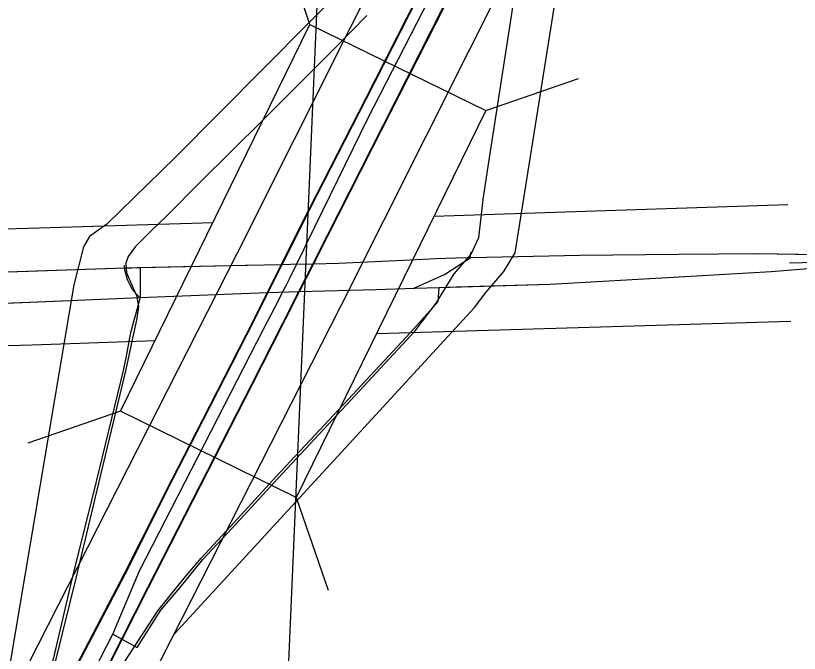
# Model space of a CAD drawing. Extents: x -132.8 to -73.3, y -60 to -26.
# Drawn here: x -119.0172 to -118.6137, y -48.272 to -47.944 of the extents above; entities that cross this region are included whole.
import ezdxf

# ---------------------------------------------------------------- set-up
doc = ezdxf.new("R2010")
doc.units = 0
for name, color, linetype in [('tdCoDivCarto', 7, 'Continuous'), ('tdCoInt', 7, 'Continuous'), ('tdCoIntCL', 7, 'Continuous'), ('tdCoIntRamp', 7, 'Continuous'), ('tdCoIntRte', 7, 'Continuous'), ('tdCoPriDiv', 7, 'Continuous'), ('tdCoPrimary', 7, 'Continuous'), ('tdCoPriNonDiv', 7, 'Continuous'), ('tdCoSectLine', 7, 'Continuous'), ('tdCoStrucNonDivPri', 7, 'Continuous')]:
    doc.layers.add(name, color=color, linetype=linetype)

msp = doc.modelspace()

# ---------------------------------------------------------------- linework, layer by layer
at = {"layer": 'tdCoDivCarto'}
for p, q in [((-118.79394, -47.90247), (-118.83675, -47.98677)), ((-118.83362, -48.01226), (-118.79663, -47.93951)), ((-118.83675, -47.98677), (-118.86584, -48.04374)), ((-118.85629, -48.05686), (-118.83362, -48.01226)), ((-118.86584, -48.04374), (-118.87266, -48.05731)), ((-118.87266, -48.05731), (-118.88009, -48.0721)), ((-118.86386, -48.07176), (-118.85629, -48.05686)), ((-118.63477, -48.06655), (-118.67598, -48.06688)), ((-118.54791, -48.06798), (-118.63477, -48.06655)), ((-118.82106, -48.07001), (-118.85105, -48.07148)), ((-118.80074, -48.06902), (-118.82106, -48.07001)), ((-118.79081, -48.06879), (-118.80074, -48.06902)), ((-118.78288, -48.0686), (-118.79081, -48.06879)), ((-118.78287, -48.0686), (-118.78288, -48.0686)), ((-118.72651, -48.06729), (-118.78287, -48.0686)), ((-118.67598, -48.06688), (-118.72651, -48.06729)), ((-118.61785, -48.07479), (-118.55107, -48.06942)), ((-118.61785, -48.07479), (-118.55107, -48.06942)), ((-118.96092, -48.07391), (-119.1412, -48.08)), ((-118.95735, -48.07379), (-118.96092, -48.07391)), ((-118.95462, -48.0737), (-118.95735, -48.07379)), ((-118.95307, -48.07367), (-118.95462, -48.0737)), ((-118.89883, -48.07251), (-118.95307, -48.07367)), ((-118.89883, -48.07251), (-118.95307, -48.07367)), ((-118.89807, -48.07249), (-118.89883, -48.07251)), ((-118.89807, -48.07249), (-118.89883, -48.07251)), ((-118.88009, -48.0721), (-118.89806, -48.07249)), ((-118.88009, -48.0721), (-118.88729, -48.08644)), ((-118.87561, -48.07201), (-118.88009, -48.0721)), ((-118.86386, -48.07176), (-118.87561, -48.07201)), ((-118.87107, -48.08595), (-118.86386, -48.07176)), ((-118.85105, -48.07148), (-118.86386, -48.07176)), ((-118.74199, -48.08204), (-118.67565, -48.0783)), ((-118.67565, -48.0783), (-118.6283, -48.07563)), ((-118.6283, -48.07563), (-118.61785, -48.07479)), ((-118.79917, -48.08377), (-118.74199, -48.08204)), ((-118.95306, -48.08898), (-118.89661, -48.08672)), ((-118.89661, -48.08672), (-118.88729, -48.08644)), ((-118.88729, -48.08644), (-118.89371, -48.09923)), ((-118.88729, -48.08644), (-118.87107, -48.08595)), ((-118.8781, -48.09978), (-118.87107, -48.08595)), ((-118.87107, -48.08595), (-118.83182, -48.08476)), ((-118.83182, -48.08476), (-118.81174, -48.08415)), ((-118.81174, -48.08415), (-118.79917, -48.08377)), ((-119.04852, -48.09289), (-118.98909, -48.09042)), ((-118.98909, -48.09042), (-118.98137, -48.09011)), ((-118.98137, -48.09011), (-118.95318, -48.08899)), ((-118.95318, -48.08899), (-118.95306, -48.08898)), ((-118.89457, -48.10089), (-118.92084, -48.15225)), ((-118.89527, -48.13359), (-118.87949, -48.10251)), ((-118.89371, -48.09923), (-118.89457, -48.10089)), ((-118.87949, -48.10251), (-118.8781, -48.09978)), ((-118.94879, -48.23815), (-118.89527, -48.13359)), ((-118.92084, -48.15225), (-118.93637, -48.18258)), ((-118.93637, -48.18258), (-118.96104, -48.23141)), ((-118.96104, -48.23141), (-118.99736, -48.30083)), ((-118.96214, -48.26456), (-118.94879, -48.23815)), ((-118.98398, -48.30775), (-118.96214, -48.26456)), ((-118.98398, -48.30775), (-118.96214, -48.26456))]:
    msp.add_line(p, q, dxfattribs=at)
for points in [[(-118.96214, -48.26456), (-118.94879, -48.23815), (-118.89527, -48.13359), (-118.87949, -48.10251), (-118.8781, -48.09978), (-118.87107, -48.08595), (-118.86386, -48.07176), (-118.85629, -48.05686), (-118.83362, -48.01226), (-118.79663, -47.93951), (-118.75194, -47.85303)], [(-118.96214, -48.26456), (-118.94879, -48.23815), (-118.89527, -48.13359), (-118.87949, -48.10251), (-118.8781, -48.09978), (-118.87107, -48.08595), (-118.86386, -48.07176), (-118.85629, -48.05686), (-118.83362, -48.01226), (-118.79663, -47.93951), (-118.75194, -47.85303)], [(-118.96214, -48.26456), (-118.94879, -48.23815), (-118.89527, -48.13359), (-118.87949, -48.10251), (-118.8781, -48.09978), (-118.87107, -48.08595), (-118.86386, -48.07176), (-118.85629, -48.05686), (-118.83362, -48.01226), (-118.79663, -47.93951), (-118.75194, -47.85303)], [(-118.79394, -47.90247), (-118.83675, -47.98677), (-118.86584, -48.04374), (-118.87266, -48.05731), (-118.88009, -48.0721), (-118.88729, -48.08644), (-118.89371, -48.09923), (-118.89457, -48.10089), (-118.92084, -48.15225), (-118.93637, -48.18258), (-118.96104, -48.23141), (-118.99736, -48.30083)], [(-118.79394, -47.90247), (-118.83675, -47.98677), (-118.86584, -48.04374), (-118.87266, -48.05731), (-118.88009, -48.0721), (-118.88729, -48.08644), (-118.89371, -48.09923), (-118.89457, -48.10089), (-118.92084, -48.15225), (-118.93637, -48.18258), (-118.96104, -48.23141), (-118.99736, -48.30083)], [(-118.79394, -47.90247), (-118.83675, -47.98677), (-118.86584, -48.04374), (-118.87266, -48.05731), (-118.88009, -48.0721), (-118.88729, -48.08644), (-118.89371, -48.09923), (-118.89457, -48.10089), (-118.92084, -48.15225), (-118.93637, -48.18258), (-118.96104, -48.23141), (-118.99736, -48.30083)], [(-118.52899, -48.06764), (-118.54791, -48.06798), (-118.63477, -48.06655), (-118.67599, -48.06688)], [(-118.52899, -48.06764), (-118.54791, -48.06798), (-118.63477, -48.06655), (-118.67598, -48.06688)], [(-118.52899, -48.06764), (-118.54791, -48.06798), (-118.63477, -48.06655), (-118.67598, -48.06688)], [(-118.79082, -48.06879), (-118.80074, -48.06902), (-118.82106, -48.07001), (-118.85105, -48.07148), (-118.86386, -48.07176), (-118.87562, -48.07201)], [(-118.79081, -48.06879), (-118.80074, -48.06902), (-118.82106, -48.07001), (-118.85105, -48.07148), (-118.86386, -48.07176), (-118.87561, -48.07201)], [(-118.79081, -48.06879), (-118.80074, -48.06902), (-118.82106, -48.07001), (-118.85105, -48.07148), (-118.86386, -48.07176), (-118.87561, -48.07201)], [(-118.78288, -48.0686), (-118.79082, -48.06879)], [(-118.78287, -48.0686), (-118.78288, -48.0686), (-118.79081, -48.06879)], [(-118.78287, -48.0686), (-118.78288, -48.0686), (-118.79081, -48.06879)], [(-118.67599, -48.06688), (-118.72651, -48.06729), (-118.78288, -48.0686)], [(-118.67598, -48.06688), (-118.72651, -48.06729), (-118.78287, -48.0686)], [(-118.67598, -48.06688), (-118.72651, -48.06729), (-118.78287, -48.0686)], [(-118.61785, -48.07479), (-118.55107, -48.06942)], [(-118.61785, -48.07479), (-118.55107, -48.06942)], [(-118.95735, -48.07379), (-118.96092, -48.07391), (-119.1412, -48.08), (-119.14451, -48.08011), (-119.1602, -48.08067)], [(-118.95735, -48.07379), (-118.96092, -48.07391), (-119.1412, -48.08), (-119.14451, -48.08011), (-119.1602, -48.08067)], [(-118.95735, -48.07379), (-118.96092, -48.07391), (-119.1412, -48.08), (-119.14451, -48.08011), (-119.1602, -48.08067)], [(-118.89883, -48.07251), (-118.95462, -48.0737), (-118.95735, -48.07379)], [(-118.95307, -48.07367), (-118.95462, -48.0737), (-118.95735, -48.07379)], [(-118.95307, -48.07367), (-118.95462, -48.0737), (-118.95735, -48.07379)], [(-118.89883, -48.07251), (-118.95307, -48.07367)], [(-118.89807, -48.07249), (-118.89883, -48.07251)], [(-118.89807, -48.07249), (-118.89883, -48.07251)], [(-118.87562, -48.07201), (-118.88009, -48.0721), (-118.89807, -48.07249)], [(-118.87561, -48.07201), (-118.88009, -48.0721), (-118.89806, -48.07249)], [(-118.87561, -48.07201), (-118.88009, -48.0721), (-118.89806, -48.07249)], [(-118.79917, -48.08377), (-118.74199, -48.08204), (-118.67565, -48.0783)], [(-118.79917, -48.08377), (-118.74199, -48.08204), (-118.67565, -48.0783)], [(-118.79043, -48.08351), (-118.74199, -48.08204), (-118.67565, -48.0783)], [(-118.67565, -48.0783), (-118.6283, -48.07563), (-118.61785, -48.07479)], [(-118.67565, -48.0783), (-118.6283, -48.07563), (-118.61785, -48.07479)], [(-118.67565, -48.0783), (-118.6283, -48.07563), (-118.61785, -48.07479)], [(-119.30679, -48.09934), (-119.25123, -48.09757), (-119.13829, -48.09437), (-119.04852, -48.09289), (-118.98909, -48.09042), (-118.98137, -48.09011), (-118.95318, -48.08899), (-118.95306, -48.08898), (-118.89661, -48.08672), (-118.88729, -48.08644), (-118.87107, -48.08595), (-118.83182, -48.08476)], [(-119.30679, -48.09934), (-119.25123, -48.09757), (-119.13829, -48.09437), (-119.04852, -48.09289), (-118.98909, -48.09042), (-118.98137, -48.09011), (-118.95318, -48.08899), (-118.95306, -48.08898), (-118.89661, -48.08672), (-118.88729, -48.08644), (-118.87107, -48.08595), (-118.83182, -48.08476)], [(-119.30679, -48.09934), (-119.25123, -48.09757), (-119.13829, -48.09437), (-119.04852, -48.09289), (-118.98909, -48.09042), (-118.98137, -48.09011), (-118.95318, -48.08899), (-118.95306, -48.08898), (-118.89661, -48.08672), (-118.88729, -48.08644), (-118.87107, -48.08595), (-118.83182, -48.08476)], [(-118.83182, -48.08476), (-118.81174, -48.08415), (-118.79917, -48.08377)], [(-118.83182, -48.08476), (-118.81174, -48.08415), (-118.79917, -48.08377)], [(-118.83182, -48.08476), (-118.81174, -48.08415), (-118.79917, -48.08377)], [(-118.79917, -48.08377), (-118.79043, -48.08351)], [(-118.98398, -48.30775), (-118.96214, -48.26456)], [(-118.98398, -48.30775), (-118.96214, -48.26456)]]:
    msp.add_lwpolyline(points, dxfattribs=at)
at = {"layer": 'tdCoInt'}
for points in [[(-119.90023, -49.35773), (-119.76581, -49.1489), (-119.69723, -49.06142), (-119.65286, -49.01212), (-119.38976, -48.77023), (-119.2893, -48.67967), (-119.21482, -48.60485), (-119.17274, -48.55488), (-119.1295, -48.49245), (-119.0674, -48.38881), (-118.90305, -48.06592), (-118.8155, -47.8914), (-118.34095, -46.96185)], [(-120.06756, -49.72955), (-119.8496, -49.38993), (-119.71668, -49.18344), (-119.65151, -49.10031), (-119.60988, -49.05406), (-119.34887, -48.81415), (-119.24837, -48.72356), (-119.1703, -48.64513), (-119.12502, -48.59137), (-119.07921, -48.52523), (-119.01471, -48.41758), (-118.84941, -48.09282), (-118.76226, -47.91908), (-118.28754, -46.98918)]]:
    msp.add_lwpolyline(points, dxfattribs=at)
at = {"layer": 'tdCoIntCL'}
for points in [[(-118.96711, -48.26224), (-118.95468, -48.269), (-118.94238, -48.24988), (-118.93183, -48.23725), (-118.92073, -48.22385), (-118.90371, -48.2055), (-118.88206, -48.18188), (-118.8446, -48.14178), (-118.81153, -48.10607), (-118.80076, -48.09187), (-118.7914, -48.07683), (-118.78268, -48.06671), (-118.77865, -48.05816), (-118.77747, -48.04785), (-118.77649, -48.03851), (-118.77385, -48.02148), (-118.76891, -47.98951), (-118.75836, -47.92063), (-118.74935, -47.87306), (-118.74386, -47.85691), (-118.75941, -47.84936)], [(-118.96711, -48.26224), (-118.95338, -48.22959), (-118.88955, -48.10531), (-118.88362, -48.09375), (-118.87916, -48.08507), (-118.87799, -48.08279), (-118.87623, -48.07937), (-118.86864, -48.06386), (-118.86756, -48.06165), (-118.86296, -48.05226), (-118.83564, -47.99646), (-118.78888, -47.90524)], [(-118.83636, -47.94392), (-118.85284, -47.96062), (-118.88975, -47.99753), (-118.92238, -48.02983), (-118.9393, -48.04686), (-118.94743, -48.05466), (-118.95556, -48.06268), (-118.9593, -48.06784), (-118.9605, -48.07136), (-118.96006, -48.0763), (-118.95786, -48.08148), (-118.9549, -48.08795), (-118.95391, -48.09355), (-118.9549, -48.10069), (-118.95699, -48.10992), (-118.96039, -48.12607), (-118.97435, -48.18375), (-118.98621, -48.23329), (-118.99665, -48.2757), (-119.00258, -48.29712), (-118.98929, -48.30525)], [(-118.98929, -48.30525), (-118.96711, -48.26224)]]:
    msp.add_lwpolyline(points, dxfattribs=at)
at = {"layer": 'tdCoIntRamp'}
for points in [[(-118.76586, -48.07551), (-118.76002, -48.06591), (-118.73075, -47.88165), (-118.72802, -47.85201)], [(-118.82057, -47.90151), (-118.93512, -48.01697), (-118.97026, -48.05119), (-118.9792, -48.05766), (-118.98229, -48.0629), (-118.98719, -48.08251)], [(-118.93564, -48.26222), (-118.78099, -48.09404), (-118.77507, -48.08633), (-118.76586, -48.07551)], [(-118.98719, -48.08251), (-119.02486, -48.30523)]]:
    msp.add_lwpolyline(points, dxfattribs=at)
at = {"layer": 'tdCoIntRte'}
for points in [[(-119.0451, -48.42508), (-119.016, -48.37033), (-119.01468, -48.36773), (-119.00024, -48.33916), (-118.98435, -48.30775), (-118.96252, -48.26456), (-118.94917, -48.23815), (-118.89565, -48.13359), (-118.87987, -48.10251), (-118.87848, -48.09978), (-118.87145, -48.08595), (-118.86424, -48.07176), (-118.85667, -48.05686), (-118.834, -48.01226), (-118.79701, -47.93951), (-118.75232, -47.85303), (-118.69837, -47.74863), (-118.69816, -47.74821), (-118.69782, -47.74753), (-118.65521, -47.66133), (-118.61477, -47.58193)], [(-119.0451, -48.42508), (-119.016, -48.37033), (-119.01468, -48.36773), (-119.00024, -48.33916), (-119.00024, -48.33916), (-118.98435, -48.30775), (-118.96252, -48.26456), (-118.94917, -48.23815), (-118.89565, -48.13359), (-118.87987, -48.10251), (-118.87848, -48.09978), (-118.87145, -48.08595), (-118.86424, -48.07176), (-118.85667, -48.05686), (-118.834, -48.01226), (-118.79701, -47.93951), (-118.75232, -47.85303), (-118.69837, -47.74863), (-118.69816, -47.74821), (-118.69782, -47.74753), (-118.65521, -47.66133), (-118.61477, -47.58193)], [(-118.63935, -47.60009), (-118.68521, -47.68838), (-118.74065, -47.79688), (-118.74433, -47.80408), (-118.74859, -47.81242), (-118.76572, -47.84616), (-118.79432, -47.90247), (-118.83712, -47.98677), (-118.86622, -48.04374), (-118.87304, -48.05731), (-118.88047, -48.0721), (-118.88767, -48.08644), (-118.89409, -48.09923), (-118.89494, -48.10089), (-118.92122, -48.15225), (-118.93675, -48.18258), (-118.96141, -48.23141), (-118.99774, -48.30083), (-119.06129, -48.42228)], [(-118.63935, -47.60009), (-118.68521, -47.68838), (-118.74065, -47.79688), (-118.74433, -47.80408), (-118.74859, -47.81242), (-118.76572, -47.84616), (-118.79432, -47.90247), (-118.83712, -47.98677), (-118.86622, -48.04374), (-118.87304, -48.05731), (-118.88047, -48.0721), (-118.88767, -48.08644), (-118.89409, -48.09923), (-118.89494, -48.10089), (-118.92122, -48.15225), (-118.93675, -48.18258), (-118.96141, -48.23141), (-118.99774, -48.30083), (-119.06129, -48.42228)], [(-118.81212, -48.08415), (-118.80444, -48.08069), (-118.79634, -48.07705), (-118.78326, -48.0686), (-118.78324, -48.06852), (-118.78263, -48.06555)], [(-118.81212, -48.08415), (-118.80444, -48.08069), (-118.79634, -48.07705), (-118.78326, -48.0686), (-118.78324, -48.06852), (-118.78263, -48.06555)], [(-118.96128, -48.07239), (-118.96132, -48.07384), (-118.9613, -48.07391), (-118.95984, -48.07976), (-118.95738, -48.08445), (-118.95344, -48.08898)], [(-118.96128, -48.07239), (-118.96132, -48.07384), (-118.9613, -48.07391), (-118.95984, -48.07976), (-118.95738, -48.08445), (-118.95344, -48.08898)]]:
    msp.add_lwpolyline(points, dxfattribs=at)
at = {"layer": 'tdCoPriDiv'}
for points in [[(-118.80183, -48.04711), (-118.61969, -48.04111)], [(-120.61573, -48.05639), (-120.53523, -48.05674), (-120.45109, -48.06043), (-120.28612, -48.0624), (-120.14217, -48.0621), (-119.91258, -48.06262), (-119.60963, -48.06303), (-119.42124, -48.06473), (-119.01066, -48.05333), (-118.91558, -48.05033)], [(-118.83137, -48.10743), (-118.61808, -48.10109)], [(-120.61063, -48.11617), (-120.53714, -48.11671), (-120.4526, -48.12042), (-120.28662, -48.1224), (-120.14269, -48.1221), (-119.91249, -48.12262), (-119.61013, -48.12303), (-119.4207, -48.12474), (-119.00865, -48.11329), (-118.94534, -48.11111)]]:
    msp.add_lwpolyline(points, dxfattribs=at)
at = {"layer": 'tdCoPrimary'}
for p, q in [((-118.61785, -48.07479), (-118.55107, -48.06942)), ((-118.61785, -48.07479), (-118.55107, -48.06942)), ((-118.89883, -48.07251), (-118.95307, -48.07367)), ((-118.89883, -48.07251), (-118.95307, -48.07367)), ((-118.95307, -48.07367), (-118.95306, -48.08898)), ((-118.95307, -48.07367), (-118.95306, -48.08898)), ((-118.95307, -48.07367), (-118.95306, -48.08898)), ((-118.89807, -48.07249), (-118.89883, -48.07251)), ((-118.89807, -48.07249), (-118.89883, -48.07251)), ((-118.89806, -48.07249), (-118.89807, -48.07249)), ((-118.89806, -48.07249), (-118.89807, -48.07249)), ((-118.88009, -48.0721), (-118.88729, -48.08644)), ((-118.87107, -48.08595), (-118.86386, -48.07176)), ((-118.88729, -48.08644), (-118.87107, -48.08595)), ((-118.79919, -48.08415), (-118.79917, -48.08377)), ((-118.79919, -48.08415), (-118.79917, -48.08377)), ((-118.98398, -48.30775), (-118.96214, -48.26456)), ((-118.98398, -48.30775), (-118.96214, -48.26456))]:
    msp.add_line(p, q, dxfattribs=at)
for points in [[(-118.86386, -48.07176), (-118.85629, -48.05686), (-118.83362, -48.01226), (-118.79663, -47.93951), (-118.75194, -47.85303), (-118.69799, -47.74863), (-118.69778, -47.74821), (-118.69744, -47.74753), (-118.65483, -47.66133), (-118.61439, -47.58193)], [(-118.63897, -47.60009), (-118.68484, -47.68838), (-118.74027, -47.79688), (-118.74395, -47.80408), (-118.74821, -47.81242), (-118.76534, -47.84616), (-118.79394, -47.90247), (-118.83675, -47.98677), (-118.86584, -48.04374), (-118.87266, -48.05731), (-118.88009, -48.0721)], [(-118.96214, -48.26456), (-118.94879, -48.23815), (-118.89527, -48.13359), (-118.87949, -48.10251), (-118.8781, -48.09978), (-118.87107, -48.08595), (-118.86386, -48.07176), (-118.85629, -48.05686), (-118.83362, -48.01226), (-118.79663, -47.93951), (-118.75194, -47.85303)], [(-118.96214, -48.26456), (-118.94879, -48.23815), (-118.89527, -48.13359), (-118.87949, -48.10251), (-118.8781, -48.09978), (-118.87107, -48.08595), (-118.86386, -48.07176), (-118.85629, -48.05686), (-118.83362, -48.01226), (-118.79663, -47.93951), (-118.75194, -47.85303)], [(-118.79394, -47.90247), (-118.83675, -47.98677), (-118.86584, -48.04374), (-118.87266, -48.05731), (-118.88009, -48.0721), (-118.88729, -48.08644), (-118.89371, -48.09923), (-118.89457, -48.10089), (-118.92084, -48.15225), (-118.93637, -48.18258), (-118.96104, -48.23141), (-118.99736, -48.30083)], [(-118.79394, -47.90247), (-118.83675, -47.98677), (-118.86584, -48.04374), (-118.87266, -48.05731), (-118.88009, -48.0721), (-118.88729, -48.08644), (-118.89371, -48.09923), (-118.89457, -48.10089), (-118.92084, -48.15225), (-118.93637, -48.18258), (-118.96104, -48.23141), (-118.99736, -48.30083)], [(-118.52899, -48.06764), (-118.54791, -48.06798), (-118.63477, -48.06655), (-118.67598, -48.06688), (-118.72651, -48.06729), (-118.78287, -48.0686), (-118.78288, -48.0686), (-118.79081, -48.06879), (-118.80074, -48.06902), (-118.82106, -48.07001), (-118.85105, -48.07148), (-118.86386, -48.07176)], [(-118.52899, -48.06764), (-118.54791, -48.06798), (-118.63477, -48.06655), (-118.67598, -48.06688)], [(-118.52899, -48.06764), (-118.54791, -48.06798), (-118.63477, -48.06655), (-118.67598, -48.06688)], [(-118.79081, -48.06879), (-118.80074, -48.06902), (-118.82106, -48.07001), (-118.85105, -48.07148), (-118.86386, -48.07176), (-118.87561, -48.07201)], [(-118.79081, -48.06879), (-118.80074, -48.06902), (-118.82106, -48.07001), (-118.85105, -48.07148), (-118.86386, -48.07176), (-118.87561, -48.07201)], [(-118.79917, -48.08377), (-118.74199, -48.08204), (-118.67565, -48.0783), (-118.6283, -48.07563), (-118.61785, -48.07479), (-118.55107, -48.06942), (-118.52899, -48.06764)], [(-118.78287, -48.0686), (-118.78288, -48.0686), (-118.79081, -48.06879)], [(-118.78287, -48.0686), (-118.78288, -48.0686), (-118.79081, -48.06879)], [(-118.67598, -48.06688), (-118.72651, -48.06729), (-118.78287, -48.0686)], [(-118.67598, -48.06688), (-118.72651, -48.06729), (-118.78287, -48.0686)], [(-118.95307, -48.07367), (-118.95462, -48.0737), (-118.95735, -48.07379), (-118.96092, -48.07391), (-119.1412, -48.08), (-119.14451, -48.08011), (-119.1602, -48.08067), (-119.22096, -48.08283), (-119.28261, -48.08505), (-119.30733, -48.08588), (-119.3339, -48.08677), (-119.3743, -48.08677), (-119.37442, -48.08677), (-119.38545, -48.08677), (-119.4202, -48.08683), (-119.54031, -48.08702), (-119.62663, -48.08653), (-119.7196, -48.08579), (-119.83888, -48.08556), (-119.84069, -48.08555), (-119.84833, -48.08554), (-119.85556, -48.08558), (-119.8974, -48.08579), (-119.91379, -48.08599)], [(-118.95735, -48.07379), (-118.96092, -48.07391), (-119.1412, -48.08), (-119.14451, -48.08011), (-119.1602, -48.08067)], [(-118.95735, -48.07379), (-118.96092, -48.07391), (-119.1412, -48.08), (-119.14451, -48.08011), (-119.1602, -48.08067)], [(-118.95307, -48.07367), (-118.95462, -48.0737), (-118.95735, -48.07379)], [(-118.95307, -48.07367), (-118.95462, -48.0737), (-118.95735, -48.07379)], [(-118.88009, -48.0721), (-118.89806, -48.07249), (-118.89807, -48.07249), (-118.89883, -48.07251), (-118.95307, -48.07367)], [(-118.87561, -48.07201), (-118.88009, -48.0721), (-118.89806, -48.07249)], [(-118.87561, -48.07201), (-118.88009, -48.0721), (-118.89806, -48.07249)], [(-118.86386, -48.07176), (-118.87561, -48.07201), (-118.88009, -48.0721)], [(-118.79917, -48.08377), (-118.74199, -48.08204), (-118.67565, -48.0783)], [(-118.79917, -48.08377), (-118.74199, -48.08204), (-118.67565, -48.0783)], [(-118.67565, -48.0783), (-118.6283, -48.07563), (-118.61785, -48.07479)], [(-118.67565, -48.0783), (-118.6283, -48.07563), (-118.61785, -48.07479)], [(-119.30679, -48.09934), (-119.25123, -48.09757), (-119.13829, -48.09437), (-119.04852, -48.09289), (-118.98909, -48.09042), (-118.98137, -48.09011), (-118.95318, -48.08899), (-118.95306, -48.08898), (-118.89661, -48.08672), (-118.88729, -48.08644), (-118.87107, -48.08595), (-118.83182, -48.08476)], [(-119.30679, -48.09934), (-119.25123, -48.09757), (-119.13829, -48.09437), (-119.04852, -48.09289), (-118.98909, -48.09042), (-118.98137, -48.09011), (-118.95318, -48.08899), (-118.95306, -48.08898), (-118.89661, -48.08672), (-118.88729, -48.08644), (-118.87107, -48.08595), (-118.83182, -48.08476)], [(-118.88729, -48.08644), (-118.89371, -48.09923), (-118.89457, -48.10089), (-118.92084, -48.15225), (-118.93637, -48.18258), (-118.96104, -48.23141), (-118.99736, -48.30083), (-119.06091, -48.42228), (-119.07817, -48.45385), (-119.07922, -48.45564), (-119.08007, -48.45709)], [(-118.99986, -48.33916), (-118.9856, -48.31872), (-118.96415, -48.28124), (-118.94393, -48.25017), (-118.93258, -48.23611), (-118.93036, -48.23343), (-118.92173, -48.22304), (-118.90472, -48.20479), (-118.88302, -48.18112), (-118.84602, -48.14141), (-118.81397, -48.10689), (-118.79966, -48.0911), (-118.79919, -48.08415), (-118.79917, -48.08377)], [(-118.99986, -48.33916), (-118.98398, -48.30775), (-118.96214, -48.26456), (-118.94879, -48.23815), (-118.89527, -48.13359), (-118.87949, -48.10251), (-118.8781, -48.09978), (-118.87107, -48.08595)], [(-118.95306, -48.08898), (-118.89661, -48.08672), (-118.88729, -48.08644)], [(-118.93036, -48.23343), (-118.92173, -48.22304), (-118.90472, -48.20479), (-118.88302, -48.18112), (-118.84602, -48.14141), (-118.81397, -48.10689), (-118.79966, -48.0911), (-118.79919, -48.08415)], [(-118.93036, -48.23343), (-118.92173, -48.22304), (-118.90472, -48.20479), (-118.88302, -48.18112), (-118.84602, -48.14141), (-118.81397, -48.10689), (-118.79966, -48.0911), (-118.79919, -48.08415)], [(-118.87107, -48.08595), (-118.83182, -48.08476), (-118.81174, -48.08415), (-118.79917, -48.08377)], [(-118.83182, -48.08476), (-118.81174, -48.08415), (-118.79917, -48.08377)], [(-118.83182, -48.08476), (-118.81174, -48.08415), (-118.79917, -48.08377)], [(-119.90153, -48.09782), (-119.85559, -48.09843), (-119.84555, -48.09856), (-119.84406, -48.09858), (-119.82731, -48.09881), (-119.71313, -48.0993), (-119.65147, -48.09979), (-119.54272, -48.10078), (-119.45197, -48.10152), (-119.42013, -48.10118), (-119.37502, -48.1007), (-119.37422, -48.10069), (-119.33656, -48.10029), (-119.30679, -48.09934), (-119.25123, -48.09757), (-119.13829, -48.09437), (-119.04852, -48.09289), (-118.98909, -48.09042), (-118.98137, -48.09011), (-118.95318, -48.08899), (-118.95306, -48.08898)], [(-118.95306, -48.08898), (-118.95798, -48.10713), (-118.95848, -48.10965), (-118.96053, -48.12005), (-118.96168, -48.12588), (-118.97574, -48.18358), (-118.98807, -48.23315), (-118.99793, -48.27507), (-119.00045, -48.28377), (-119.00385, -48.29554), (-119.00805, -48.30738), (-119.01322, -48.31996), (-119.02555, -48.3461), (-119.04454, -48.38531), (-119.08007, -48.45709)], [(-118.95306, -48.08898), (-118.95798, -48.10713), (-118.95848, -48.10965), (-118.96053, -48.12005)], [(-118.95306, -48.08898), (-118.95798, -48.10713), (-118.95848, -48.10965), (-118.96053, -48.12005)], [(-118.96053, -48.12005), (-118.96168, -48.12588), (-118.97574, -48.18358), (-118.98807, -48.23315), (-118.99793, -48.27507), (-119.00045, -48.28377)], [(-118.96053, -48.12005), (-118.96168, -48.12588), (-118.97574, -48.18358), (-118.98807, -48.23315), (-118.99793, -48.27507), (-119.00045, -48.28377)], [(-118.99986, -48.33916), (-118.9856, -48.31872), (-118.96415, -48.28124), (-118.94393, -48.25017), (-118.93258, -48.23611), (-118.93036, -48.23343)], [(-118.99986, -48.33916), (-118.9856, -48.31872), (-118.96415, -48.28124), (-118.94393, -48.25017), (-118.93258, -48.23611), (-118.93036, -48.23343)]]:
    msp.add_lwpolyline(points, dxfattribs=at)
at = {"layer": 'tdCoPriNonDiv'}
msp.add_lwpolyline([(-118.61889, -48.0711), (-118.3293, -48.06354), (-117.75619, -48.05368), (-117.65212, -48.05121), (-117.45927, -48.03864), (-117.03141, -48.00732), (-116.85509, -47.99375), (-116.65238, -47.97994), (-116.54954, -47.97797), (-115.84942, -47.98956), (-115.38137, -47.99449), (-115.06398, -47.99893)], dxfattribs=at)
at = {"layer": 'tdCoSectLine'}
msp.add_lwpolyline([(-118.88204, -48.40349), (-118.83858, -47.39867)], dxfattribs=at)
at = {"layer": 'tdCoStrucNonDivPri'}
for p, q in [((-118.86568, -47.94841), (-118.88202, -47.90071)), ((-118.96317, -48.14753), (-118.86568, -47.94841)), ((-118.86568, -47.94841), (-118.7752, -47.99271)), ((-118.7752, -47.99271), (-118.72751, -47.97636)), ((-118.7752, -47.99271), (-118.87269, -48.19183)), ((-118.96317, -48.14753), (-119.01085, -48.16385)), ((-118.87269, -48.19183), (-118.96317, -48.14753)), ((-118.87269, -48.19183), (-118.87269, -48.19183)), ((-118.87269, -48.19183), (-118.85634, -48.2395))]:
    msp.add_line(p, q, dxfattribs=at)

doc.saveas('drawing.dxf')
